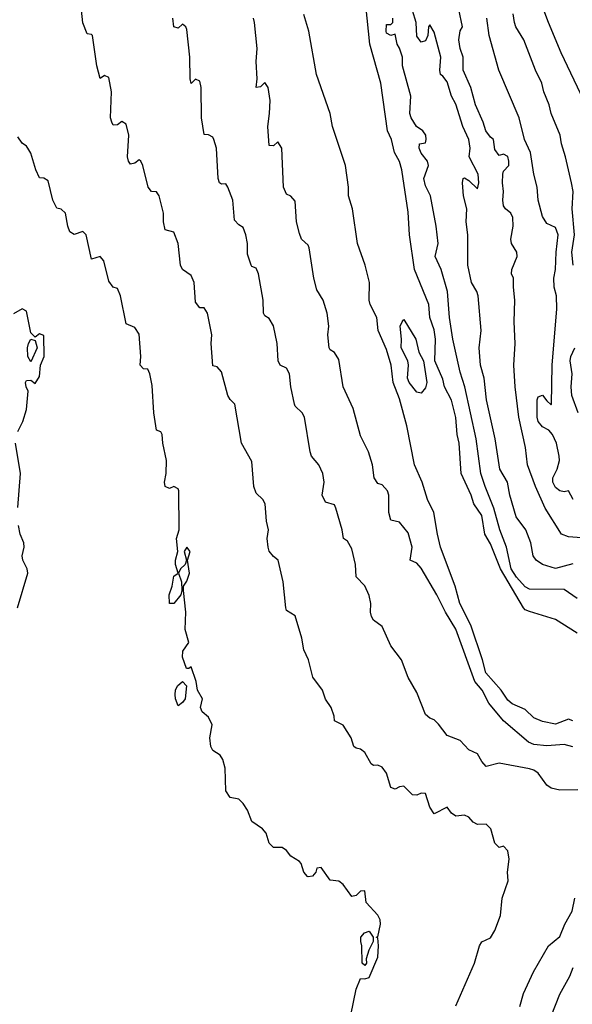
# Model space of a CAD drawing. Header units: metres. Extents: x -46681 to -43747, y -240911 to -237677.
# Tile 418 of 656: x -44839 to -44776, y -239872 to -239758. Entities that reach past the tile are written whole.
import ezdxf

# ---------------------------------------------------------------- set-up
doc = ezdxf.new("R2010")
doc.units = ezdxf.units.M
doc.layers.add('CONTOUR_INDEX', color=1, linetype='Continuous')
doc.layers.add('CONTOUR_INTER', color=3, linetype='Continuous')

msp = doc.modelspace()

# ---------------------------------------------------------------- linework, layer by layer
at = {"layer": 'CONTOUR_INDEX'}
for points, elevation in [([(-44775.1, -239828.97), (-44777.6, -239827.38), (-44780.6, -239826.47), (-44781.1, -239826.26), (-44781.27, -239826.02), (-44783.94, -239821.52), (-44785.1, -239818.66), (-44785.74, -239817.52), (-44786.1, -239815.38), (-44787.01, -239814.02), (-44787.33, -239813.02), (-44788.46, -239810.52), (-44788.71, -239807.02), (-44788.93, -239806.02), (-44789.1, -239804.08), (-44789.6, -239802.07), (-44790.4, -239800.52), (-44790.6, -239799.64), (-44791.49, -239797.52), (-44791.42, -239795.02), (-44791.6, -239793.96), (-44792.09, -239792.52), (-44792.2, -239791.02), (-44793.86, -239787.02), (-44794.45, -239783.02), (-44794.6, -239780.4), (-44795.3, -239775.52), (-44795.6, -239774.55), (-44796.18, -239773.52), (-44796.49, -239772.02), (-44796.95, -239771.02), (-44797.73, -239765.52), (-44799.02, -239761.02), (-44799.47, -239756.52)], 75), ([(-44775.57, -239786.52), (-44775.72, -239785.02), (-44775.41, -239783.02), (-44775.66, -239780.02), (-44775.57, -239778.02), (-44775.73, -239777.02), (-44776.42, -239774.02), (-44776.89, -239772.52), (-44777.05, -239771.52), (-44778.1, -239769.02), (-44778.34, -239768.02), (-44778.94, -239766.52), (-44779.15, -239765.52), (-44779.91, -239764.02), (-44781.23, -239760.52), (-44782.15, -239759.02), (-44782.31, -239758.52), (-44782.49, -239757.52)], 80), ([(-44801.18, -239873.02), (-44800.6, -239870.05), (-44800.1, -239868.82), (-44799.6, -239868.84), (-44799.1, -239868.69), (-44798.1, -239866.34), (-44798.01, -239865.02), (-44798.1, -239864.12), (-44798.26, -239864.02), (-44798.1, -239863.98), (-44797.77, -239862.52), (-44797.83, -239862.02), (-44798.1, -239861.5), (-44799.43, -239860.02), (-44799.6, -239858.7), (-44800.1, -239858.73), (-44800.6, -239859.21), (-44801.1, -239859.36), (-44802.1, -239857.97), (-44802.6, -239857.56), (-44803.6, -239857.46), (-44804.6, -239855.99), (-44805.1, -239856.09), (-44805.23, -239856.52), (-44805.6, -239856.99), (-44806.1, -239857.09), (-44806.2, -239857.02), (-44806.62, -239856.52), (-44806.91, -239855.52), (-44807.1, -239855.32), (-44808.1, -239854.7), (-44808.6, -239854.03), (-44809.1, -239853.7), (-44810.1, -239853.68), (-44810.6, -239853.17), (-44810.95, -239852.02), (-44811.39, -239851.52), (-44812.6, -239850.68), (-44813.1, -239849.39), (-44813.6, -239848.61), (-44814.1, -239848.13), (-44815.1, -239847.9), (-44815.6, -239847.14), (-44815.71, -239844.52), (-44815.96, -239843.52), (-44816.27, -239843.02), (-44817.1, -239842.49), (-44817.35, -239842.02), (-44817.45, -239841.02), (-44817.18, -239839.52), (-44817.6, -239838.65), (-44818.34, -239838.02), (-44818.52, -239837.52), (-44818.32, -239836.52), (-44818.87, -239835.52), (-44819.05, -239834.52), (-44819.6, -239832.83), (-44819.88, -239833.02), (-44820.14, -239833.02), (-44820.6, -239831.71), (-44820.56, -239831.02), (-44819.88, -239830.02), (-44820.3, -239828.52), (-44820.23, -239826.52), (-44820.51, -239824.02), (-44820.48, -239823.52), (-44820.1, -239822.97), (-44819.82, -239822.02), (-44820.02, -239820.52), (-44819.71, -239819.52), (-44820.1, -239819.03), (-44820.42, -239819.52), (-44820.17, -239820.52), (-44820.31, -239821.02), (-44820.85, -239821.52), (-44821.08, -239822.02), (-44820.73, -239823.02), (-44820.67, -239824.02), (-44820.79, -239824.52), (-44821.6, -239825.52), (-44822.1, -239825.52), (-44822.16, -239824.52), (-44821.81, -239823.52), (-44821.6, -239822.37), (-44821.12, -239822.02), (-44821.43, -239821.02), (-44821.42, -239820.52), (-44821.14, -239819.52), (-44821.29, -239818.02), (-44821, -239817.02), (-44821.05, -239812.52), (-44821.1, -239812.3), (-44821.6, -239812.04), (-44822.1, -239812.26), (-44822.62, -239812.02), (-44822.7, -239811.52), (-44822.5, -239810.52), (-44822.46, -239809.02), (-44822.89, -239807.02), (-44822.95, -239806.02), (-44823.1, -239805.72), (-44823.6, -239805.55), (-44823.92, -239803.52), (-44824.1, -239800.37), (-44824.39, -239799.02), (-44824.6, -239798.49), (-44825.1, -239798.48), (-44825.49, -239798.02), (-44825.43, -239797.02), (-44825.6, -239794.45), (-44826.1, -239793.68), (-44827.1, -239793.27), (-44827.75, -239790.02), (-44828.1, -239789.19), (-44828.6, -239789.02), (-44829.1, -239788.36), (-44829.67, -239786.02), (-44830.1, -239785.5), (-44831.1, -239785.79), (-44831.74, -239783.02), (-44832.1, -239782.61), (-44833.1, -239782.95), (-44833.6, -239782.67), (-44833.84, -239782.02), (-44834.1, -239780.52), (-44834.6, -239780.05), (-44835.1, -239779.92), (-44835.56, -239779.02), (-44836.1, -239776.76), (-44836.6, -239776.47), (-44837.1, -239776.41), (-44837.54, -239775.52), (-44838.1, -239773.59), (-44838.44, -239773.02), (-44838.6, -239772.76), (-44839.1, -239772.43), (-44839.6, -239771.69)], 70), ([(-44795.27, -239793.02), (-44795.1, -239792.78), (-44793.69, -239795.02), (-44793.37, -239796.52), (-44792.82, -239797.52), (-44792.45, -239800.02), (-44792.6, -239800.67), (-44793.1, -239801.28), (-44793.6, -239801.14), (-44794.48, -239800.02), (-44794.67, -239799.52), (-44794.56, -239798.02), (-44794.63, -239797.52), (-44795.38, -239796.02), (-44795.34, -239795.02), (-44795.52, -239793.52), (-44795.27, -239793.02)], 75), ([(-44774.96, -239803.52), (-44775.69, -239801.52), (-44775.77, -239800.52), (-44775.67, -239799.02), (-44775.91, -239797.52), (-44775.82, -239797.02), (-44775.35, -239796.02)], 80), ([(-44821.17, -239835.02), (-44820.6, -239834.55), (-44820.16, -239835.02), (-44820.31, -239836.52), (-44820.6, -239836.97), (-44821.1, -239837.34), (-44821.42, -239836.52), (-44821.47, -239836.02), (-44821.43, -239835.52), (-44821.17, -239835.02)], 70), ([(-44799.61, -239863.52), (-44799.1, -239863.34), (-44798.61, -239864.02), (-44798.61, -239864.52), (-44799.13, -239865.52), (-44799.41, -239866.52), (-44799.39, -239867.02), (-44799.6, -239867.31), (-44799.9, -239867.02), (-44799.92, -239865.02), (-44800.05, -239864.52), (-44800.03, -239864.02), (-44799.61, -239863.52)], 70)]:
    msp.add_lwpolyline(points, dxfattribs=dict(at, elevation=elevation))
at = {"layer": 'CONTOUR_INTER'}
for points, elevation in [([(-44774.33, -239767.52), (-44776.93, -239762.02), (-44778.4, -239758.52), (-44781.41, -239750.52)], 81), ([(-44789.1, -239871.94), (-44786.92, -239867.02), (-44786.34, -239865.02), (-44786.1, -239864.58), (-44785.1, -239864.1), (-44784.6, -239863.27), (-44783.92, -239861.52), (-44783.73, -239859.52), (-44783.05, -239857.52), (-44783.11, -239856.52), (-44782.95, -239855.02), (-44783.1, -239854.06), (-44783.59, -239853.52), (-44784.1, -239853.7), (-44784.6, -239853.2), (-44785.05, -239851.52), (-44785.6, -239851), (-44786.6, -239851.05), (-44787.1, -239850.77), (-44787.6, -239850.2), (-44788.1, -239849.97), (-44789.1, -239850.09), (-44789.6, -239849.71), (-44790.1, -239849.02), (-44791.6, -239849.79), (-44792.1, -239849.05), (-44792.6, -239847.46), (-44793.1, -239847.41), (-44793.6, -239847.65), (-44794.1, -239847.63), (-44795.1, -239846.62), (-44795.6, -239846.69), (-44796.1, -239846.95), (-44796.6, -239846.78), (-44797.1, -239845.1), (-44797.6, -239844.4), (-44798.1, -239844.17), (-44798.6, -239844.21), (-44798.84, -239844.02), (-44799.6, -239842.72), (-44800.1, -239842.34), (-44800.6, -239842.24), (-44800.86, -239842.02), (-44801.14, -239841.02), (-44802.1, -239839.58), (-44803.1, -239839.07), (-44803.12, -239838.52), (-44803.46, -239837.52), (-44804.1, -239836.56), (-44804.48, -239835.52), (-44805.57, -239834.02), (-44806.08, -239832.02), (-44806.6, -239830.88), (-44806.84, -239829.52), (-44807.6, -239826.94), (-44808.6, -239826.34), (-44808.7, -239826.02), (-44809, -239823.02), (-44809.59, -239820.52), (-44810.1, -239820.12), (-44810.6, -239819.48), (-44810.74, -239819.02), (-44810.85, -239818.02), (-44810.7, -239817.02), (-44810.92, -239816.02), (-44811.06, -239814.02), (-44811.35, -239813.52), (-44812.1, -239812.81), (-44812.38, -239812.02), (-44812.6, -239809.15), (-44813.8, -239807.02), (-44814.56, -239802.52), (-44815.1, -239801.99), (-44815.37, -239801.52), (-44816.1, -239798.8), (-44816.6, -239798.23), (-44817.1, -239798.11), (-44817.3, -239795.52), (-44817.24, -239794.52), (-44817.74, -239792.02), (-44818.1, -239791.42), (-44818.6, -239791.43), (-44819.1, -239790.78), (-44819.28, -239788.52), (-44819.6, -239787.69), (-44820.6, -239787.01), (-44820.86, -239786.52), (-44821.13, -239784.02), (-44821.6, -239782.69), (-44822.6, -239782.41), (-44822.8, -239781.52), (-44822.8, -239780.52), (-44823.29, -239778.52), (-44823.6, -239778.03), (-44824.18, -239778.02), (-44824.57, -239777.52), (-44825.17, -239775.02), (-44825.41, -239774.52), (-44825.6, -239774.33), (-44826.1, -239774.75), (-44826.6, -239774.85), (-44826.83, -239774.52), (-44826.94, -239774.02), (-44826.82, -239771.52), (-44827.1, -239770.25), (-44827.6, -239769.92), (-44828.1, -239770.32), (-44828.6, -239770.35), (-44828.76, -239770.02), (-44828.91, -239769.52), (-44828.8, -239766.52), (-44829.1, -239764.83), (-44829.6, -239764.6), (-44830.1, -239764.98), (-44830.48, -239763.52), (-44831.01, -239760.02), (-44831.1, -239759.87), (-44831.6, -239759.83), (-44832.1, -239758.55), (-44832.38, -239756.02)], 71), ([(-44775.02, -239847.02), (-44777.1, -239847.06), (-44778.1, -239846.83), (-44778.6, -239846.51), (-44779.6, -239845.11), (-44780.1, -239844.76), (-44780.6, -239844.6), (-44784.1, -239843.94), (-44785.6, -239844.33), (-44786.1, -239843.78), (-44786.6, -239842.9), (-44787.6, -239842.42), (-44788.6, -239841.34), (-44790.1, -239840.77), (-44791.1, -239839.44), (-44791.6, -239838.96), (-44792.1, -239838.77), (-44792.6, -239838.35), (-44793.6, -239835.81), (-44794.6, -239834.07), (-44795.34, -239832.02), (-44796.6, -239830.42), (-44797.6, -239828.18), (-44798.6, -239827.47), (-44798.83, -239827.02), (-44798.94, -239826.52), (-44798.89, -239825.52), (-44799.1, -239824.6), (-44799.6, -239823.48), (-44800.6, -239822.47), (-44800.65, -239821.02), (-44801.1, -239819.23), (-44801.6, -239818.36), (-44802.06, -239818.02), (-44802.18, -239817.02), (-44802.94, -239814.52), (-44803.1, -239814.17), (-44804.1, -239813.84), (-44804.49, -239813.02), (-44804.27, -239811.52), (-44804.44, -239810.52), (-44804.89, -239809.52), (-44805.72, -239808.52), (-44805.9, -239808.02), (-44806.54, -239804.02), (-44806.8, -239803.52), (-44807.6, -239802.75), (-44807.69, -239802.52), (-44808.11, -239800.52), (-44808.26, -239799.02), (-44808.6, -239798.39), (-44809.35, -239798.02), (-44809.58, -239797.52), (-44809.7, -239795.52), (-44810.1, -239793.5), (-44810.6, -239792.64), (-44811.1, -239792.34), (-44811.26, -239792.02), (-44811.31, -239790.52), (-44811.86, -239787.52), (-44812.1, -239786.86), (-44812.6, -239786.66), (-44812.68, -239786.52), (-44813.1, -239785.22), (-44813.1, -239784.02), (-44813.29, -239783.02), (-44813.6, -239782.17), (-44814.1, -239781.85), (-44814.6, -239781.32), (-44814.81, -239779.02), (-44815.37, -239777.52), (-44815.6, -239777.12), (-44816.1, -239777.14), (-44816.33, -239777.02), (-44816.49, -239776.52), (-44816.71, -239773.02), (-44816.98, -239772.02), (-44817.1, -239771.72), (-44817.6, -239771.45), (-44818.1, -239771.43), (-44818.41, -239769.52), (-44818.47, -239766.02), (-44818.6, -239765.26), (-44819.1, -239765.04), (-44819.6, -239765.56), (-44819.74, -239765.02), (-44819.76, -239762.52), (-44820.1, -239759.3), (-44820.21, -239759.02), (-44820.6, -239758.71), (-44821.1, -239759.17), (-44821.6, -239759.02), (-44821.72, -239758.02)], 72), ([(-44775.6, -239842.06), (-44776.6, -239841.81), (-44778.6, -239841.96), (-44780.1, -239841.81), (-44780.69, -239841.52), (-44783.6, -239839.08), (-44785.27, -239837.02), (-44786.04, -239835.52), (-44786.9, -239834.52), (-44789.1, -239828.5), (-44790.28, -239826.52), (-44791.29, -239824.52), (-44793.1, -239821.47), (-44793.6, -239820.89), (-44794.34, -239820.52), (-44794.14, -239819.02), (-44794.6, -239817.4), (-44795.6, -239816.17), (-44796.6, -239815.93), (-44796.8, -239815.02), (-44796.8, -239813.02), (-44796.98, -239812.52), (-44797.6, -239811.85), (-44798.1, -239811.69), (-44798.51, -239811.02), (-44798.71, -239809.52), (-44799.15, -239808.02), (-44800.1, -239806.2), (-44800.92, -239803.02), (-44802.08, -239800.52), (-44802.6, -239797.38), (-44803.1, -239796.56), (-44803.6, -239796.28), (-44803.69, -239796.02), (-44803.84, -239794.52), (-44803.75, -239793.52), (-44803.91, -239792.02), (-44804.38, -239790.52), (-44805.1, -239789.34), (-44805.48, -239788.02), (-44805.99, -239784.52), (-44806.1, -239784.21), (-44806.89, -239783.52), (-44807.1, -239782.85), (-44807.47, -239781.52), (-44807.6, -239779.13), (-44808.1, -239778.54), (-44808.6, -239778.32), (-44808.95, -239777.52), (-44809.17, -239773.02), (-44809.6, -239772.29), (-44810.1, -239772.73), (-44810.6, -239772.68), (-44810.77, -239770.52), (-44810.57, -239769.02), (-44810.52, -239767.52), (-44810.74, -239766.02), (-44811.1, -239765.41), (-44811.6, -239765.94), (-44812.11, -239766.02), (-44812.01, -239765.02), (-44812.13, -239763.02), (-44812, -239761.52), (-44812.3, -239758.52), (-44812.42, -239758.02)], 73), ([(-44775.6, -239839.07), (-44776.1, -239838.88), (-44777.6, -239839.45), (-44779.1, -239839.14), (-44780.1, -239838.71), (-44781.1, -239837.78), (-44782.6, -239837.11), (-44783.1, -239836.7), (-44783.84, -239835.52), (-44785.64, -239833.52), (-44786, -239832.02), (-44787.37, -239828.02), (-44788.62, -239825.52), (-44789.16, -239823.52), (-44790.84, -239819.02), (-44791.22, -239817.52), (-44791.62, -239815.02), (-44792.35, -239813.52), (-44792.96, -239811.52), (-44793.86, -239809.52), (-44794.73, -239805.02), (-44795.6, -239801.94), (-44796.33, -239800.02), (-44796.55, -239798.02), (-44797.1, -239796.22), (-44798.03, -239794.02), (-44798.21, -239792.52), (-44798.97, -239791.02), (-44799.09, -239790.52), (-44799.04, -239788.52), (-44799.54, -239786.52), (-44800.41, -239784.02), (-44800.99, -239780.02), (-44801.45, -239778.52), (-44801.47, -239777.52), (-44801.83, -239775.02), (-44803.3, -239770.52), (-44803.57, -239769.02), (-44805.17, -239764.52), (-44806.04, -239759.52), (-44806.6, -239757.59)], 74), ([(-44775.1, -239824.97), (-44776.6, -239823.93), (-44780.6, -239823.89), (-44781.1, -239823.63), (-44782.1, -239822.48), (-44782.71, -239821.52), (-44783.24, -239819.02), (-44784, -239817.02), (-44784.69, -239814.52), (-44785.72, -239812.02), (-44786.2, -239810.52), (-44786.74, -239806.52), (-44788.03, -239800.52), (-44788.6, -239798.84), (-44789.44, -239795.02), (-44789.8, -239792.52), (-44790.03, -239789.52), (-44790.78, -239787.02), (-44791.47, -239785.52), (-44791.14, -239784.02), (-44791.35, -239782.02), (-44792.01, -239778.52), (-44792.6, -239777.34), (-44792.78, -239776.52), (-44792.25, -239775.02), (-44792.36, -239774.52), (-44793.1, -239773.56), (-44793.33, -239773.02), (-44793.28, -239772.52), (-44792.6, -239772.37), (-44792.49, -239772.02), (-44792.53, -239771.52), (-44792.89, -239771.02), (-44793.64, -239770.52), (-44794.25, -239769.52), (-44794.39, -239769.02), (-44794.26, -239767.02), (-44795.24, -239763.52), (-44795.24, -239762.52), (-44795.6, -239761.45), (-44795.86, -239761.02), (-44796.1, -239759.85), (-44796.6, -239760.01), (-44797.1, -239759.73), (-44797.14, -239759.52), (-44797.1, -239758.74), (-44796.6, -239758.73), (-44796.36, -239758.52), (-44796.34, -239758.02)], 76), ([(-44775.6, -239820.95), (-44777.6, -239821.49), (-44779.1, -239821.03), (-44779.84, -239820.52), (-44780.17, -239820.02), (-44780.45, -239818.52), (-44781.02, -239817.02), (-44782.13, -239815.52), (-44782.86, -239813.02), (-44783.14, -239811.52), (-44784.03, -239810.02), (-44784.55, -239806.52), (-44785.55, -239802.02), (-44785.83, -239799.52), (-44786.26, -239798.02), (-44786.38, -239796.02), (-44786.15, -239794.02), (-44786.5, -239790.02), (-44786.65, -239789.52), (-44787.28, -239788.52), (-44787.7, -239786.52), (-44787.69, -239783.02), (-44787.91, -239781.52), (-44787.8, -239780.02), (-44788.21, -239778.52), (-44788.31, -239777.02), (-44788.25, -239776.52), (-44788.1, -239776.43), (-44787.6, -239776.72), (-44786.6, -239777.68), (-44786.43, -239777.02), (-44786.51, -239776.02), (-44787.55, -239774.02), (-44787.45, -239773.02), (-44787.58, -239772.02), (-44788.28, -239770.52), (-44789.1, -239767.91), (-44789.6, -239767.02), (-44790.1, -239765.36), (-44790.6, -239764.68), (-44790.85, -239764.52), (-44790.94, -239764.02), (-44790.82, -239762.52), (-44791.6, -239759.61), (-44792.1, -239758.79), (-44792.23, -239759.02), (-44792.32, -239760.02), (-44792.6, -239760.62), (-44793.1, -239760.77), (-44793.6, -239760.09), (-44793.65, -239758.52), (-44794.1, -239757.1)], 77), ([(-44774.6, -239817.97), (-44776.1, -239817.83), (-44776.9, -239817.52), (-44778.77, -239814.52), (-44779.91, -239812.02), (-44780.81, -239809.52), (-44781.06, -239807.52), (-44781.83, -239804.02), (-44782.25, -239800.52), (-44782.38, -239798.02), (-44782.25, -239795.52), (-44782.37, -239793.02), (-44782.27, -239790.52), (-44782.45, -239789.02), (-44782.42, -239788.02), (-44782.66, -239787.52), (-44782.64, -239787.02), (-44782.02, -239785.52), (-44782.07, -239785.02), (-44782.68, -239784.02), (-44782.73, -239783.52), (-44782.46, -239782.02), (-44782.5, -239781.02), (-44782.76, -239780.52), (-44783.37, -239780.02), (-44783.6, -239779.66), (-44783.68, -239779.02), (-44783.58, -239778.02), (-44783.72, -239777.02), (-44783.67, -239776.02), (-44783.6, -239775.67), (-44782.98, -239775.02), (-44782.96, -239774.52), (-44783.1, -239773.95), (-44783.6, -239773.71), (-44784.1, -239773.83), (-44784.6, -239773.15), (-44784.74, -239772.02), (-44785.1, -239771.75), (-44785.63, -239771.02), (-44785.93, -239770.02), (-44786.83, -239768.02), (-44787.35, -239766.02), (-44788.25, -239764.02), (-44788.25, -239762.52), (-44788.6, -239761.52), (-44788.74, -239760.52), (-44788.6, -239759.48), (-44788.31, -239759.02), (-44788.73, -239757.02)], 78), ([(-44775.56, -239813.52), (-44776.1, -239812.53), (-44776.6, -239812.66), (-44777.1, -239812.54), (-44777.6, -239812.14), (-44777.9, -239811.52), (-44777.91, -239811.02), (-44777.4, -239810.02), (-44777.14, -239809.02), (-44777.15, -239808.52), (-44777.49, -239807.02), (-44777.92, -239806.02), (-44778.35, -239805.52), (-44779.1, -239805.16), (-44779.6, -239804.52), (-44779.72, -239804.02), (-44779.72, -239802.02), (-44779.6, -239801.69), (-44779.1, -239801.49), (-44778.6, -239802.15), (-44778.1, -239802.61), (-44778.06, -239802.52), (-44777.97, -239798.02), (-44777.43, -239791.52), (-44777.48, -239790.02), (-44777.73, -239789.02), (-44777.78, -239788.02), (-44777.59, -239787.02), (-44777.52, -239785.02), (-44777.29, -239783.02), (-44777.6, -239782.17), (-44778.6, -239781.68), (-44779.1, -239780.89), (-44779.59, -239779.02), (-44779.7, -239777.52), (-44780.09, -239776.02), (-44780.49, -239773.52), (-44781.15, -239772.02), (-44781.77, -239769.52), (-44784.13, -239764.02), (-44785.24, -239760.02), (-44785.53, -239758.02)], 79), ([(-44839.6, -239805.68), (-44839.03, -239804.52), (-44838.6, -239803.16), (-44838.41, -239801.02), (-44838.65, -239800.52), (-44838.72, -239800.02), (-44838.6, -239799.79), (-44838.1, -239799.78), (-44837.6, -239800.15), (-44837.1, -239799.35), (-44836.99, -239798.02), (-44836.57, -239797.02), (-44836.6, -239794.62), (-44837.1, -239794.41), (-44837.6, -239794.81), (-44838.1, -239794.3), (-44838.6, -239791.82), (-44839.1, -239791.55), (-44840.1, -239792.13)], 69), ([(-44838.36, -239795.52), (-44838.1, -239795.05), (-44837.6, -239795.19), (-44837.36, -239796.02), (-44838.1, -239797.67), (-44838.45, -239797.02), (-44838.49, -239796.02), (-44838.36, -239795.52)], 69), ([(-44839.6, -239814.46), (-44839.31, -239810.52), (-44839.88, -239807.02)], 69), ([(-44839.63, -239826.02), (-44838.47, -239822.02), (-44838.52, -239821.52), (-44839.02, -239820.52), (-44839.1, -239820.02), (-44838.86, -239819.02), (-44838.93, -239818.52), (-44839.32, -239817.52), (-44839.54, -239816.52)], 69), ([(-44781.72, -239872.02), (-44781.27, -239870.52), (-44780.11, -239868.02), (-44778.4, -239865.02), (-44777.1, -239863.94), (-44776.53, -239862.52), (-44775.67, -239861.02), (-44775.35, -239859.52)], 72), ([(-44778.1, -239873.16), (-44777.1, -239870.61), (-44775.93, -239868.52), (-44775.55, -239867.52)], 73)]:
    msp.add_lwpolyline(points, dxfattribs=dict(at, elevation=elevation))

doc.saveas('drawing.dxf')
